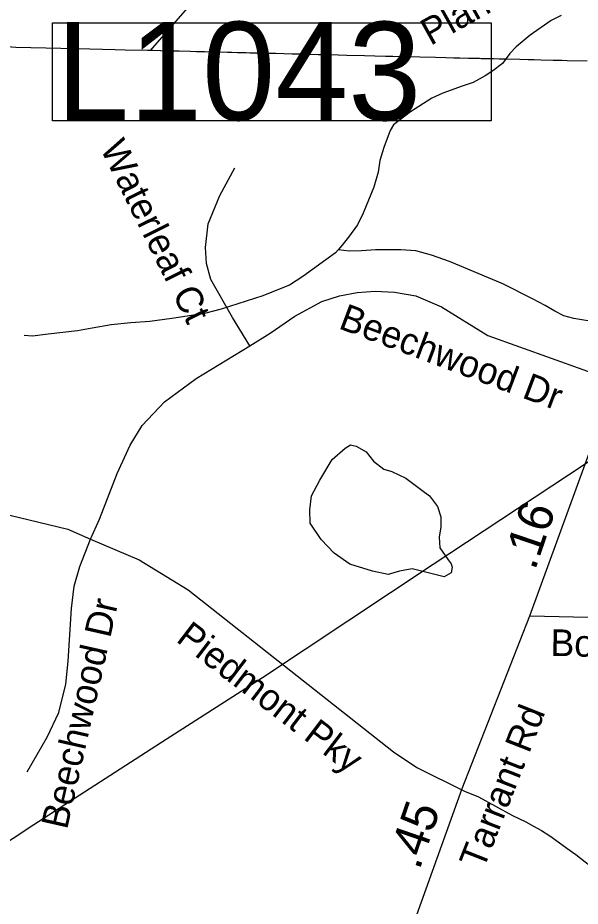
# Model space of a CAD drawing. Extents: x 1662474 to 1856135, y 779280 to 917889.
# Drawn here: x 1720367 to 1722372, y 839326 to 842490 of the extents above; entities that cross this region are included whole.
import ezdxf

# ---------------------------------------------------------------- set-up
doc = ezdxf.new("R2010")
doc.units = 0
for name, color, linetype in [('Exist Boundary Political City Limit New', 7, 'Continuous'), ('Exist Hydrographic Misc Water Feature', 7, 'Continuous'), ('Exist Hydrographic Pond Under 1500 Sq Ft', 7, 'Continuous'), ('Exist Road Non-System Type 51', 7, 'Continuous'), ('Exist Road Non-System Type 51 Label', 7, 'Continuous'), ('Exist Road Primary Interstate Structure Cantilever Sign Number Label', 7, 'Continuous'), ('Exist Road Secondary Mileage Tenths English Label', 7, 'Continuous'), ('Exist Road Secondary Type 51 Attributed', 7, 'Continuous'), ('Exist Road Secondary Type 51 Label', 7, 'Continuous'), ('Exist Utilities Electrical Transmission Line', 7, 'Continuous'), ('Map Preparation Boundary City Limit Buffer Line', 7, 'Continuous')]:
    doc.layers.add(name, color=color, linetype=linetype)

msp = doc.modelspace()

# ---------------------------------------------------------------- linework, layer by layer
at = {"layer": 'Exist Boundary Political City Limit New'}
for points in [[(1720840.2, 842373.8), (1720835.9, 842373.2), (1720829.9, 842373.3), (1720749.4, 842375.2), (1720713.8, 842376.1), (1720623.9, 842378.2), (1720553.5, 842379.9), (1720520, 842380.8), (1720359.6, 842384.6), (1720344.9, 842384.9), (1720188.9, 842388.6), (1720174.8, 842388.9), (1720073.4, 842391.2), (1720112.2, 842752.5), (1720149.2, 843097), (1720181.6, 843445.4), (1720196.2, 843603.2), (1720213.4, 843787.4), (1720223.1, 843888.9)], [(1720840.2, 842373.8), (1721343.4, 842950.2), (1721627.4, 843242.4), (1721242.1, 843368.8), (1720898.9, 843495.1), (1720660.6, 843591.7), (1720555.5, 843661.8), (1720223.1, 843888.9)], [(1722108, 842342.2), (1722083.5, 842342.8), (1722063.6, 842343.2), (1722054.9, 842343.4), (1722019.1, 842344.3), (1722013.4, 842344.4), (1721980, 842345.2), (1721974, 842345.4), (1721942.8, 842346.1), (1721921.2, 842346.7), (1721892.6, 842347.4), (1721856.1, 842348.2), (1721800.6, 842349.6), (1721769.4, 842350.4), (1721747.4, 842350.9), (1721704.1, 842352), (1721678, 842352.6), (1721639.4, 842353.6), (1721602.6, 842354.4), (1721539.6, 842356), (1721508.8, 842356.8), (1721478.9, 842357.5), (1721460, 842357.9), (1721437.5, 842358.5), (1721393.9, 842359.6), (1721379.2, 842359.9), (1721354.9, 842360.5), (1721345.4, 842360.8), (1721315.1, 842361.5), (1721286.4, 842362.2), (1721262.4, 842362.8), (1721245.2, 842363.2), (1721219.4, 842363.8), (1721213.1, 842364), (1721194.2, 842364.4), (1721181.5, 842364.8), (1721165.4, 842365.1), (1721150.6, 842365.5), (1721130.4, 842366), (1721120.9, 842366.2), (1721115.1, 842366.4), (1721070.1, 842367.5), (1721065.6, 842367.6), (1721032.2, 842368.4), (1721023.6, 842368.6), (1721018, 842368.8), (1721003.5, 842369.1), (1720981.8, 842369.6), (1720942.4, 842370.6), (1720921.1, 842371.1), (1720902.4, 842371.6), (1720850.1, 842372.9), (1720841.1, 842373.1), (1720840.2, 842373.8)], [(1722108, 842342.2), (1722083.5, 842342.8), (1722063.6, 842343.2), (1722054.9, 842343.4), (1722019.1, 842344.3), (1722013.4, 842344.4), (1721980, 842345.2), (1721974, 842345.4), (1721942.8, 842346.1), (1721921.2, 842346.7), (1721892.6, 842347.4), (1721856.1, 842348.2), (1721800.6, 842349.6), (1721769.4, 842350.4), (1721747.4, 842350.9), (1721704.1, 842352), (1721678, 842352.6), (1721639.4, 842353.6), (1721602.6, 842354.4), (1721539.6, 842356), (1721508.8, 842356.8), (1721478.9, 842357.5), (1721460, 842357.9), (1721437.5, 842358.5), (1721393.9, 842359.6), (1721379.2, 842359.9), (1721354.9, 842360.5), (1721345.4, 842360.8), (1721315.1, 842361.5), (1721286.4, 842362.2), (1721262.4, 842362.8), (1721245.2, 842363.2), (1721219.4, 842363.8), (1721213.1, 842364), (1721194.2, 842364.4), (1721181.5, 842364.8), (1721165.4, 842365.1), (1721150.6, 842365.5), (1721130.4, 842366), (1721120.9, 842366.2), (1721115.1, 842366.4), (1721070.1, 842367.5), (1721065.6, 842367.6), (1721032.2, 842368.4), (1721023.6, 842368.6), (1721018, 842368.8), (1721003.5, 842369.1), (1720981.8, 842369.6), (1720942.4, 842370.6), (1720921.1, 842371.1), (1720902.4, 842371.6), (1720850.1, 842372.9), (1720841.1, 842373.1), (1720840.2, 842373.8)], [(1722396.2, 842335.1), (1722325.6, 842336.9), (1722306.1, 842337.3), (1722299, 842337.5), (1722275.5, 842338.1), (1722231, 842339.1), (1722207.9, 842339.7), (1722186.5, 842340.2), (1722156.5, 842340.9), (1722108, 842342.2)], [(1722396.2, 842335.1), (1722325.6, 842336.9), (1722306.1, 842337.3), (1722299, 842337.5), (1722275.5, 842338.1), (1722231, 842339.1), (1722207.9, 842339.7), (1722186.5, 842340.2), (1722156.5, 842340.9), (1722108, 842342.2)]]:
    msp.add_lwpolyline(points, dxfattribs=at)
at = {"layer": 'Exist Hydrographic Misc Water Feature'}
for points in [[(1722304.2, 842498.2), (1722268.1, 842480), (1722193.9, 842428.2), (1722143.7, 842386.6), (1722121.5, 842362.4), (1722095.3, 842326.8), (1722061, 842300.5), (1722033.1, 842283), (1721990.7, 842259.2), (1721950.9, 842246.9), (1721882.4, 842221.2), (1721842.6, 842204), (1721766.8, 842155.5), (1721705.9, 842108.3), (1721694, 842088), (1721671.6, 842028.5), (1721657.3, 841982.1), (1721651.1, 841940.3), (1721636.8, 841886.4), (1721598.4, 841794.5), (1721578.1, 841752.3), (1721546.1, 841708.6), (1721521.7, 841678.8), (1721509, 841663.4)], [(1721509, 841663.4), (1721499.8, 841652.9), (1721383.1, 841569.1), (1721335.1, 841537.3), (1721290.8, 841519.3), (1721240.8, 841499.8), (1721092.4, 841451.9), (1721032.3, 841436.8), (1720916, 841418.7), (1720837.9, 841408.8), (1720770, 841403.6), (1720699.9, 841396), (1720631.6, 841384.2), (1720579.5, 841374.6), (1720475.6, 841362.8), (1720419.4, 841356.5), (1720389.2, 841358.8)], [(1722834.9, 841102.2), (1722818.9, 841123), (1722755.1, 841193.3), (1722709.2, 841233.6), (1722527.5, 841376), (1722483.6, 841396.6), (1722441.4, 841404.8), (1722391.6, 841412.4), (1722349.5, 841419), (1722313.6, 841428.8), (1722281.5, 841445), (1722247.6, 841465.4), (1722201.9, 841489.3), (1722095.7, 841542.3), (1721906, 841622.5), (1721842, 841645.1), (1721786, 841659.4), (1721732.1, 841663.8), (1721686, 841663.9), (1721641.9, 841664), (1721591.9, 841660.1), (1721549.8, 841658.5), (1721509, 841663.4)]]:
    msp.add_lwpolyline(points, dxfattribs=at)
at = {"layer": 'Exist Hydrographic Pond Under 1500 Sq Ft'}
msp.add_lwpolyline([(1721887.5, 840499.1), (1721772.6, 840527.3), (1721728.2, 840519.3), (1721687.9, 840507.2), (1721631.4, 840519.3), (1721550.7, 840543.5), (1721494.3, 840583.8), (1721447.9, 840632.2), (1721409.6, 840690.6), (1721407.6, 840737), (1721413.6, 840787.3), (1721443.9, 840843.8), (1721488.2, 840916.3), (1721534.6, 840956.6), (1721552.8, 840968.7), (1721572.9, 840964.7), (1721609.2, 840944.5), (1721635.4, 840910.3), (1721671.7, 840882.1), (1721700, 840874), (1721750.4, 840849.8), (1721806.8, 840807.5), (1721835.1, 840787.3), (1721863.3, 840749), (1721875.4, 840712.8), (1721875.4, 840676.5), (1721869.3, 840640.2), (1721871.4, 840601.9), (1721901.6, 840559.6), (1721911.7, 840545.5), (1721915.7, 840533.4), (1721911.7, 840513.2), (1721887.5, 840499.1)], dxfattribs=at)
at = {"layer": 'Exist Road Non-System Type 51'}
for points in [[(1721194.4, 841322), (1721132.9, 841422), (1721055.5, 841557.4), (1721040.2, 841615.4), (1721036.4, 841671.9), (1721046, 841755.9), (1721087.2, 841856.6), (1721140.8, 841955.9)], [(1721194.4, 841322), (1721266.8, 841366.4), (1721354.9, 841426.8), (1721450.6, 841479.8), (1721514.2, 841499.5), (1721576.6, 841511.5), (1721640.5, 841515.9), (1721710.1, 841512.5), (1721785.6, 841499.5), (1721878, 841460.1), (1722042.1, 841357.9), (1722494.2, 841197.2)], [(1720626.4, 840633.6), (1720658.6, 840704.9), (1720721.1, 840867.4), (1720767.6, 840968.4), (1720810.1, 841037.5), (1720889.4, 841122.2), (1721002.4, 841204.9), (1721194.4, 841322)], [(1719511.6, 840627.2), (1719700.4, 840699.2), (1719828.4, 840726.4), (1719957.6, 840740.7), (1720101.1, 840741.9), (1720304.6, 840726.4), (1720545.5, 840668.4), (1720626.4, 840633.6)], [(1720400.1, 839804.7), (1720471.5, 839927.8), (1720513, 840015.2), (1720537.9, 840117.2), (1720547.1, 840198.6), (1720558.8, 840386.1), (1720567.9, 840465.4), (1720588.6, 840535.4), (1720626.4, 840633.6)], [(1720626.4, 840633.6), (1720799.1, 840559.9), (1720974.4, 840452.8), (1721705.9, 839876.1), (1721789, 839820.4), (1721959.4, 839735.1)], [(1721959.4, 839735.1), (1722009.9, 839715.2), (1722130.6, 839649.1), (1722178.2, 839625.9), (1722205.4, 839611.4), (1722233.6, 839595.2), (1722263.2, 839576.7), (1722293.5, 839555.7), (1722324.6, 839533.1), (1722356.6, 839509.5), (1722389.6, 839484.4), (1722420.6, 839459.8), (1722452.8, 839431), (1722484.1, 839399.6), (1722515.2, 839366.1), (1722546.8, 839331.2), (1722579.1, 839293.2)]]:
    msp.add_lwpolyline(points, dxfattribs=at)
at = {"layer": 'Exist Road Primary Interstate Structure Cantilever Sign Number Label'}
msp.add_lwpolyline([(1720491.1, 842472.2), (1722054.1, 842472.2), (1722054.1, 842123.3), (1720491.1, 842123.3)], close=True, dxfattribs=at)
at = {"layer": 'Exist Road Secondary Type 51 Attributed'}
for points in [[(1722192.8, 840360.3), (1722495.2, 841190.2), (1722520.8, 841260.3), (1722701.2, 841747.1), (1722989.8, 842570.5), (1723227.7, 843164.5), (1723355.3, 843539.6)], [(1722192.8, 840360.3), (1722765.4, 840347), (1723052.3, 840357.1), (1723180.6, 840363.8), (1723224.4, 840374), (1723271.7, 840387.5), (1723291.9, 840414.4), (1723309.8, 840459.8)], [(1721629.2, 837849.8), (1721644.2, 838129.2), (1721663, 838537.3), (1721667.3, 838711.4), (1721681.5, 838842.7), (1721692.9, 838918), (1721720.5, 839051.4), (1721749.7, 839168.2), (1721789.5, 839295.2), (1721951, 839744.6), (1722192.8, 840360.3)]]:
    msp.add_lwpolyline(points, dxfattribs=at)
at = {"layer": 'Exist Utilities Electrical Transmission Line'}
msp.add_lwpolyline([(1719749, 839171.9), (1720424.4, 839616.9), (1720896.2, 839920.3), (1721238.9, 840140.8), (1721847.8, 840544.6), (1722390.1, 840901.1), (1722749, 841141.5), (1722964.4, 841267.2), (1723105.1, 841317.8), (1723348.1, 841391.3), (1723544.8, 841431.3)], dxfattribs=at)
at = {"layer": 'Map Preparation Boundary City Limit Buffer Line'}
for points in [[(1720840.2, 842373.8), (1720835.9, 842373.2), (1720829.9, 842373.3), (1720749.4, 842375.2), (1720713.8, 842376.1), (1720623.9, 842378.2), (1720553.5, 842379.9), (1720520, 842380.8), (1720359.6, 842384.6), (1720344.9, 842384.9), (1720188.9, 842388.6), (1720174.8, 842388.9), (1720073.4, 842391.2), (1720112.2, 842752.5), (1720149.2, 843097), (1720181.6, 843445.4), (1720196.2, 843603.2), (1720213.4, 843787.4), (1720223.1, 843888.9)], [(1720840.2, 842373.8), (1721343.4, 842950.2), (1721627.4, 843242.4), (1721242.1, 843368.8), (1720898.9, 843495.1), (1720660.6, 843591.7), (1720555.5, 843661.8), (1720223.1, 843888.9)], [(1722108, 842342.2), (1722083.5, 842342.8), (1722063.6, 842343.2), (1722054.9, 842343.4), (1722019.1, 842344.3), (1722013.4, 842344.4), (1721980, 842345.2), (1721974, 842345.4), (1721942.8, 842346.1), (1721921.2, 842346.7), (1721892.6, 842347.4), (1721856.1, 842348.2), (1721800.6, 842349.6), (1721769.4, 842350.4), (1721747.4, 842350.9), (1721704.1, 842352), (1721678, 842352.6), (1721639.4, 842353.6), (1721602.6, 842354.4), (1721539.6, 842356), (1721508.8, 842356.8), (1721478.9, 842357.5), (1721460, 842357.9), (1721437.5, 842358.5), (1721393.9, 842359.6), (1721379.2, 842359.9), (1721354.9, 842360.5), (1721345.4, 842360.8), (1721315.1, 842361.5), (1721286.4, 842362.2), (1721262.4, 842362.8), (1721245.2, 842363.2), (1721219.4, 842363.8), (1721213.1, 842364), (1721194.2, 842364.4), (1721181.5, 842364.8), (1721165.4, 842365.1), (1721150.6, 842365.5), (1721130.4, 842366), (1721120.9, 842366.2), (1721115.1, 842366.4), (1721070.1, 842367.5), (1721065.6, 842367.6), (1721032.2, 842368.4), (1721023.6, 842368.6), (1721018, 842368.8), (1721003.5, 842369.1), (1720981.8, 842369.6), (1720942.4, 842370.6), (1720921.1, 842371.1), (1720902.4, 842371.6), (1720850.1, 842372.9), (1720841.1, 842373.1), (1720840.2, 842373.8)], [(1722108, 842342.2), (1722083.5, 842342.8), (1722063.6, 842343.2), (1722054.9, 842343.4), (1722019.1, 842344.3), (1722013.4, 842344.4), (1721980, 842345.2), (1721974, 842345.4), (1721942.8, 842346.1), (1721921.2, 842346.7), (1721892.6, 842347.4), (1721856.1, 842348.2), (1721800.6, 842349.6), (1721769.4, 842350.4), (1721747.4, 842350.9), (1721704.1, 842352), (1721678, 842352.6), (1721639.4, 842353.6), (1721602.6, 842354.4), (1721539.6, 842356), (1721508.8, 842356.8), (1721478.9, 842357.5), (1721460, 842357.9), (1721437.5, 842358.5), (1721393.9, 842359.6), (1721379.2, 842359.9), (1721354.9, 842360.5), (1721345.4, 842360.8), (1721315.1, 842361.5), (1721286.4, 842362.2), (1721262.4, 842362.8), (1721245.2, 842363.2), (1721219.4, 842363.8), (1721213.1, 842364), (1721194.2, 842364.4), (1721181.5, 842364.8), (1721165.4, 842365.1), (1721150.6, 842365.5), (1721130.4, 842366), (1721120.9, 842366.2), (1721115.1, 842366.4), (1721070.1, 842367.5), (1721065.6, 842367.6), (1721032.2, 842368.4), (1721023.6, 842368.6), (1721018, 842368.8), (1721003.5, 842369.1), (1720981.8, 842369.6), (1720942.4, 842370.6), (1720921.1, 842371.1), (1720902.4, 842371.6), (1720850.1, 842372.9), (1720841.1, 842373.1), (1720840.2, 842373.8)], [(1722396.2, 842335.1), (1722325.6, 842336.9), (1722306.1, 842337.3), (1722299, 842337.5), (1722275.5, 842338.1), (1722231, 842339.1), (1722207.9, 842339.7), (1722186.5, 842340.2), (1722156.5, 842340.9), (1722108, 842342.2)], [(1722396.2, 842335.1), (1722325.6, 842336.9), (1722306.1, 842337.3), (1722299, 842337.5), (1722275.5, 842338.1), (1722231, 842339.1), (1722207.9, 842339.7), (1722186.5, 842340.2), (1722156.5, 842340.9), (1722108, 842342.2)]]:
    msp.add_lwpolyline(points, dxfattribs=at)

# ---------------------------------------------------------------- texts
at = {"layer": 'Exist Road Non-System Type 51 Label'}
for s, rotation, p in [('Plantation Farms Rd', 29.1249, (1721838.3, 842389.3)), ('Waterleaf Ct', 296.3796, (1720659, 842026.1)), ('Beechwood Dr', 339.3424, (1721506.7, 841384.9)), ('Beechwood Dr', 77.296, (1720542.4, 839596.2)), ('Piedmont Pky', 322.5927, (1720927.3, 840270.9))]:
    msp.add_text(s, height=95, rotation=rotation, dxfattribs=at).set_placement(p)
at = {"layer": 'Exist Road Primary Interstate Structure Cantilever Sign Number Label'}
msp.add_text('L1043', height=350, dxfattribs=at).set_placement((1720503.7, 842125.3))
at = {"layer": 'Exist Road Secondary Mileage Tenths English Label'}
for s, rotation, p in [('.16', 71.1946, (1722210.7, 840518.9)), ('.45', 70.9412, (1721798.5, 839451.8))]:
    msp.add_text(s, height=125, rotation=rotation, dxfattribs=at).set_placement(p)
at = {"layer": 'Exist Road Secondary Type 51 Label'}
for s, rotation, p in [('Boulder Rd', 358.6691, (1722265.2, 840217.5)), ('Tarrant Rd', 68.5436, (1722026.8, 839453.1))]:
    msp.add_text(s, height=95, rotation=rotation, dxfattribs=at).set_placement(p)

doc.saveas('drawing.dxf')
